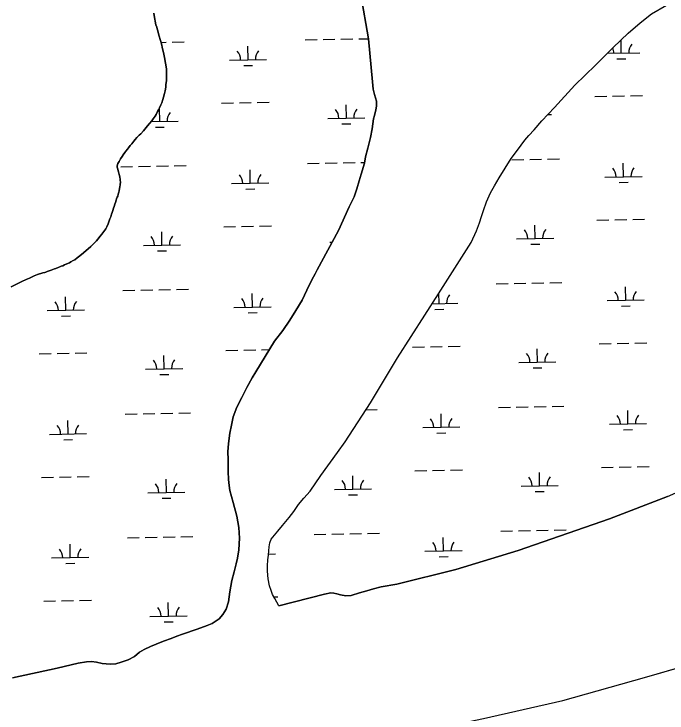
# Model space of a CAD drawing. Extents: x 3914892 to 3953151, y 242587 to 268572.
# Drawn here: x 3946335 to 3948091, y 261125 to 263005 of the extents above; entities that cross this region are included whole.
import ezdxf

# ---------------------------------------------------------------- set-up
doc = ezdxf.new("R2010")
doc.units = 0
doc.layers.add('V-TOPO-SHOR', color=7, linetype='Continuous')
doc.layers.add('V-WETL-SWMP', color=7, linetype='Continuous')

msp = doc.modelspace()

# ---------------------------------------------------------------- linework, layer by layer
at = {"layer": 'V-TOPO-SHOR'}
for points in [[(3947301.8, 262722.9), (3947304.1, 262732), (3947308, 262747.7), (3947309.7, 262757.5), (3947309.8, 262770.7), (3947304.3, 262788.8), (3947301.1, 262802.5), (3947298.8, 262822.4), (3947288.1, 262938.3), (3947267.5, 263057.9)], [(3947047.5, 261412.7), (3947036.7, 261432.7), (3947030.4, 261443.2), (3947026.2, 261454.6), (3947022.5, 261467.3), (3947018.6, 261485.9), (3947016.5, 261506.6), (3947016.6, 261520.6), (3947018, 261536.5), (3947019.6, 261549.4), (3947020.3, 261561.2), (3947021.5, 261571.8), (3947022.9, 261582.6), (3947026.9, 261592.8), (3947035.3, 261602.9), (3947044.2, 261613.8), (3947057.3, 261629.4), (3947074.9, 261650.8), (3947087.3, 261666.9), (3947100.2, 261685.6), (3947114.4, 261702.5), (3947131.5, 261721.3), (3947160.1, 261763.6), (3947205.3, 261825.6), (3947225.8, 261854.3), (3947293.4, 261959.2), (3947366.7, 262080.1), (3947476.3, 262252.4), (3947564, 262390.3), (3947579, 262421.5), (3947586.4, 262443.1), (3947592.4, 262460), (3947597.9, 262476.9), (3947605.9, 262500.2), (3947616.1, 262523.7), (3947626.8, 262543.2), (3947639.3, 262564.1), (3947655.8, 262590.7), (3947671.9, 262616.2), (3947688.6, 262638.7), (3947709, 262665.7), (3947719.8, 262678.3), (3947734, 262693.3), (3947754.5, 262717.8), (3947788.2, 262753.8), (3947843.3, 262813.4), (3947898.3, 262867.7), (3947946.6, 262915), (3947986.9, 262953.8), (3948019.1, 262981.6), (3948049.1, 263005.2), (3948089.3, 263028.6)], [(3946710.8, 263007), (3946711.9, 263000.9), (3946712.7, 262996.3), (3946713.7, 262990.4), (3946714.5, 262986.4), (3946715.9, 262980), (3946716.9, 262976.4), (3946718.8, 262969.4), (3946720.2, 262965), (3946721.8, 262959.7), (3946723.8, 262951.5), (3946725.4, 262945.7), (3946728, 262936.8), (3946729.9, 262930.7), (3946732.4, 262921.4), (3946733.7, 262915.8), (3946735.6, 262907.4), (3946736.7, 262901.5), (3946738.9, 262892.4), (3946740.8, 262883.2), (3946741.9, 262877.3), (3946743.2, 262868.3), (3946744.9, 262856.4), (3946745.4, 262850.1), (3946745.4, 262838.3), (3946745.4, 262831.7), (3946744.8, 262825.4), (3946743.8, 262815.2), (3946743.2, 262808.6), (3946741.4, 262798.3), (3946739.8, 262791.3), (3946737.3, 262781.7), (3946735.4, 262775.5), (3946732.2, 262766.1), (3946729.7, 262760.5), (3946726.1, 262752.3), (3946723.4, 262747.2), (3946721.3, 262742.4), (3946717.4, 262735), (3946714.4, 262730), (3946709.5, 262722.8), (3946705.8, 262718), (3946699.9, 262710.9), (3946694.2, 262704.1), (3946690.7, 262699.5), (3946683.3, 262691.1)], [(3946867.7, 261365.8), (3946887, 261378.4), (3946896.9, 261389.8), (3946905.9, 261404.1), (3946911.8, 261423.6), (3946915.6, 261450.5), (3946921.1, 261480.8), (3946927, 261504.4), (3946932.4, 261526), (3946936.2, 261541.5), (3946939.7, 261563.5), (3946941.3, 261595.3), (3946939.7, 261623.7), (3946933.9, 261654.7), (3946924.1, 261690.7), (3946915.3, 261723), (3946913.4, 261737), (3946912, 261752.5), (3946910.9, 261774.8), (3946910.7, 261806.4), (3946910.1, 261827.2), (3946911.9, 261849.6), (3946915.3, 261877.1), (3946919.9, 261899.1), (3946924.7, 261921.3), (3946934.7, 261947.3), (3946947.5, 261973.2), (3946961.4, 262000), (3946975.9, 262026.3), (3946985.4, 262042.8), (3947035.8, 262124.8), (3947058.3, 262154), (3947077.2, 262181.7), (3947093.3, 262207.3), (3947109.8, 262235.7), (3947122.3, 262262.1), (3947136.4, 262289.8), (3947145, 262305.8), (3947150.3, 262316.6), (3947207.4, 262422.8), (3947236.8, 262486.5), (3947249.4, 262513.2), (3947257.1, 262535.2), (3947263.2, 262556.1), (3947269, 262574.5), (3947277.2, 262603.5), (3947280.7, 262620.5), (3947286.5, 262643.9), (3947293.5, 262672.7), (3947298.3, 262696.4), (3947300, 262710), (3947301.8, 262722.9)], [(3946683.3, 262691.1), (3946675.8, 262683.1), (3946672, 262679.3), (3946665.8, 262672.6), (3946661.2, 262667.7), (3946657.3, 262662.9), (3946651.6, 262655.7), (3946647.7, 262651.2), (3946642.7, 262645.4), (3946640, 262641.3), (3946635.7, 262635.7), (3946633.3, 262632.3), (3946628.9, 262626), (3946626.1, 262622.2), (3946621.6, 262615.6), (3946617.6, 262608.3), (3946614.7, 262603.3), (3946612.7, 262596.5), (3946612.7, 262593), (3946614.1, 262587.5), (3946615.3, 262583.6), (3946616.4, 262580.1), (3946618.1, 262573.7), (3946618.9, 262570.3), (3946619.5, 262565.9), (3946620.3, 262561), (3946620.6, 262557.1), (3946621.2, 262553.4), (3946620.3, 262545.2), (3946619.7, 262540.3), (3946618.8, 262535.5), (3946617.7, 262529.5), (3946616.9, 262525.8), (3946615.6, 262520.5), (3946613.9, 262515.5), (3946612.8, 262512.6), (3946611, 262507.7), (3946609.9, 262504), (3946607.8, 262498), (3946606.3, 262493.9), (3946604.2, 262487.4), (3946602.7, 262483), (3946600.5, 262476.2), (3946599, 262471.5), (3946597.7, 262466.9), (3946595.2, 262459.4), (3946593.2, 262454), (3946590.3, 262445.6), (3946588.4, 262440.6), (3946584.8, 262432.5), (3946581.8, 262427.3), (3946576.9, 262420.1), (3946571.3, 262412.5), (3946567.2, 262407.4), (3946560.9, 262399.8), (3946556.7, 262395.1), (3946550.5, 262388.2), (3946546, 262383.9), (3946541.4, 262379.4), (3946534.5, 262373.2), (3946529.6, 262369), (3946521.8, 262362.4), (3946516.5, 262358.2), (3946509, 262352.3), (3946504.7, 262348.9), (3946498.3, 262344.2), (3946494.1, 262341.6), (3946488.1, 262338.3), (3946484, 262335.8), (3946477.5, 262332.7), (3946471.1, 262330), (3946466.7, 262328.1), (3946462.1, 262326.7), (3946458.2, 262325.2), (3946453.8, 262323.5), (3946447.9, 262320.8), (3946444, 262319.4), (3946435.2, 262316.2), (3946429.8, 262314.1), (3946424.5, 262312.2), (3946421.1, 262310.9), (3946418.3, 262309.7), (3946413, 262308.4), (3946398.5, 262304.4), (3946389.3, 262300.8), (3946376.5, 262294.3), (3946368.1, 262290.6), (3946356.3, 262285.6), (3946345.4, 262280.5), (3946337.9, 262276.3), (3946327.8, 262271)], [(3947047.5, 261412.7), (3947170.4, 261444.8), (3947186.7, 261447.9), (3947194.8, 261447.4), (3947202.9, 261445.2), (3947213.3, 261442.6), (3947227.1, 261439.9), (3947241.5, 261441), (3947264.5, 261447.9), (3947283.6, 261453.5), (3947301.8, 261459), (3947322.3, 261464.6), (3947364.6, 261471.3), (3947523.2, 261510.9), (3947691.1, 261561.5), (3947936.6, 261647.4), (3948092.7, 261707.4), (3948306.5, 261801.2), (3948381.7, 261845.9), (3948456.9, 261886), (3948577.6, 261951), (3948649.7, 261992.8)], [(3947392.5, 261066.9), (3947598, 261109.9), (3947810.7, 261158), (3948030.8, 261220), (3948277.8, 261292), (3948512, 261372.9), (3948663.1, 261438.1)], [(3946331, 261219.5), (3946451.4, 261245.2), (3946507.3, 261258.9), (3946529.9, 261262.4), (3946543.6, 261263.1), (3946556.7, 261261.3), (3946572.5, 261258.1), (3946593.9, 261256), (3946609.2, 261257.5), (3946623.5, 261261.2), (3946642, 261267.5), (3946658.9, 261276.6), (3946672.2, 261288), (3946685.1, 261295.8), (3946702.1, 261303.3), (3946717.8, 261310.2), (3946737, 261318.1), (3946757.4, 261325.2), (3946773, 261331.4), (3946788, 261337.2), (3946827.7, 261350.4), (3946854.6, 261359.9), (3946867.7, 261365.8)]]:
    msp.add_lwpolyline(points, dxfattribs=at)
at = {"layer": 'V-WETL-SWMP'}
for p, q in [((3948019.1, 262981.6), (3948049.1, 263005.2)), ((3947986.9, 262953.8), (3948019.1, 262981.6)), ((3947214.1, 262937.4), (3947246.1, 262938)), ((3947262.1, 262938.3), (3947288, 262938.7)), ((3947946.6, 262915), (3947986.9, 262953.8)), ((3946730.5, 262928.8), (3946744.3, 262929)), ((3946760.3, 262929.3), (3946792.3, 262929.9)), ((3947118.1, 262935.7), (3947150.1, 262936.3)), ((3947166.1, 262936.5), (3947198.1, 262937.1)), ((3947968.1, 262900.1), (3947967.5, 262935.1)), ((3946964.5, 262882.2), (3946963.8, 262918.2)), ((3947898.3, 262867.7), (3947946.6, 262915)), ((3947930.8, 262899.5), (3948018.1, 262901)), ((3946914.5, 262881.3), (3947014.5, 262883.1)), ((3947956.4, 262884.5), (3947980.4, 262884.9)), ((3946952.7, 262866.5), (3946976.7, 262867)), ((3947843.3, 262813.4), (3947898.3, 262867.7)), ((3947788.2, 262753.8), (3947843.3, 262813.4)), ((3947896.8, 262783.4), (3947928.8, 262784)), ((3947944.8, 262784.3), (3947976.8, 262784.8)), ((3947992.8, 262785.1), (3948024.8, 262785.7)), ((3946726.9, 262716), (3946726.3, 262752)), ((3946893.1, 262765.5), (3946925.1, 262766)), ((3946941.1, 262766.3), (3946973.1, 262766.9)), ((3946989.1, 262767.2), (3947021.1, 262767.7)), ((3947228.8, 262725), (3947228.1, 262761)), ((3947754.5, 262717.8), (3947788.2, 262753.8)), ((3947770.4, 262734.7), (3947780.6, 262734.9)), ((3946703.8, 262715.6), (3946776.9, 262716.9)), ((3947178.8, 262724.1), (3947278.7, 262725.9)), ((3947734, 262693.3), (3947754.5, 262717.8)), ((3946715.2, 262700.4), (3946739.2, 262700.8)), ((3947217, 262709.4), (3947241, 262709.8)), ((3947719.8, 262678.3), (3947734, 262693.3)), ((3947709, 262665.7), (3947719.8, 262678.3)), ((3947688.6, 262638.7), (3947709, 262665.7)), ((3947671.9, 262616.2), (3947688.6, 262638.7)), ((3947124.1, 262603.1), (3947156.1, 262603.6)), ((3947172.1, 262603.9), (3947204.1, 262604.5)), ((3947220.1, 262604.8), (3947252.1, 262605.4)), ((3947268.1, 262605.6), (3947277.7, 262605.8)), ((3947655.8, 262590.7), (3947671.9, 262616.2)), ((3947673.9, 262612.9), (3947705.9, 262613.5)), ((3947721.9, 262613.8), (3947753.9, 262614.3)), ((3947769.9, 262614.6), (3947801.9, 262615.2)), ((3947974.1, 262567.5), (3947973.4, 262603.5)), ((3946622.2, 262594.1), (3946654.2, 262594.7)), ((3946670.2, 262594.9), (3946702.2, 262595.5)), ((3946718.2, 262595.8), (3946750.2, 262596.4)), ((3946766.2, 262596.7), (3946798.2, 262597.2)), ((3946970.4, 262549.6), (3946969.8, 262585.6)), ((3947639.3, 262564.1), (3947655.8, 262590.7)), ((3947626.8, 262543.2), (3947639.3, 262564.1)), ((3947924.1, 262566.6), (3948024.1, 262568.4)), ((3946920.4, 262548.7), (3947020.4, 262550.5)), ((3947616.1, 262523.7), (3947626.8, 262543.2)), ((3947962.3, 262551.9), (3947986.3, 262552.3)), ((3946958.7, 262533.9), (3946982.7, 262534.4)), ((3947605.9, 262500.2), (3947616.1, 262523.7)), ((3947597.9, 262476.9), (3947605.9, 262500.2)), ((3947592.4, 262460), (3947597.9, 262476.9)), ((3947586.4, 262443.1), (3947592.4, 262460)), ((3947902.7, 262450.8), (3947934.7, 262451.4)), ((3947950.7, 262451.7), (3947982.7, 262452.2)), ((3947998.7, 262452.5), (3948030.7, 262453.1)), ((3946899.1, 262432.8), (3946931.1, 262433.4)), ((3946947.1, 262433.7), (3946979.1, 262434.3)), ((3946995.1, 262434.6), (3947027.1, 262435.1)), ((3947579, 262421.5), (3947586.4, 262443.1)), ((3947736.5, 262401.4), (3947735.9, 262437.4)), ((3946732.9, 262383.4), (3946732.2, 262419.4)), ((3947564, 262390.3), (3947579, 262421.5)), ((3947686.5, 262400.5), (3947786.5, 262402.3)), ((3946682.9, 262382.5), (3946782.9, 262384.3)), ((3947184.7, 262391.5), (3947190.6, 262391.6)), ((3947476.3, 262252.4), (3947564, 262390.3)), ((3947724.8, 262385.7), (3947748.8, 262386.2)), ((3946721.2, 262367.8), (3946745.2, 262368.2)), ((3947631.9, 262279.4), (3947663.8, 262280)), ((3947679.8, 262280.3), (3947711.8, 262280.9)), ((3947727.8, 262281.1), (3947759.8, 262281.7)), ((3947775.8, 262282), (3947807.8, 262282.6)), ((3946628.2, 262261.5), (3946660.2, 262262)), ((3946676.2, 262262.3), (3946708.2, 262262.9)), ((3946724.2, 262263.2), (3946756.2, 262263.8)), ((3946772.2, 262264), (3946804.2, 262264.6)), ((3947980, 262234.9), (3947979.4, 262270.9)), ((3946474.5, 262208), (3946473.9, 262244)), ((3946976.4, 262216.9), (3946975.7, 262252.9)), ((3947366.7, 262080.1), (3947476.3, 262252.4)), ((3947478.2, 262225.9), (3947477.7, 262254.6)), ((3947459.2, 262225.6), (3947528.2, 262226.8)), ((3947930, 262234), (3948030, 262235.8)), ((3946424.5, 262207.1), (3946524.5, 262208.9)), ((3946926.4, 262216), (3947026.4, 262217.8)), ((3947466.5, 262210.3), (3947490.5, 262210.7)), ((3947968.3, 262219.3), (3947992.3, 262219.7)), ((3946462.8, 262192.3), (3946486.8, 262192.8)), ((3946964.6, 262201.3), (3946988.6, 262201.7)), ((3947454.9, 262110.1), (3947486.8, 262110.6)), ((3947502.8, 262110.9), (3947534.8, 262111.5)), ((3947908.7, 262118.2), (3947940.7, 262118.7)), ((3947956.7, 262119), (3947988.7, 262119.6)), ((3948004.7, 262119.9), (3948036.7, 262120.5)), ((3946403.2, 262091.2), (3946435.2, 262091.8)), ((3946451.2, 262092.1), (3946483.2, 262092.7)), ((3946499.2, 262093), (3946531.2, 262093.5)), ((3946905, 262100.2), (3946937, 262100.8)), ((3946953, 262101.1), (3946985, 262101.6)), ((3947001, 262101.9), (3947022, 262102.3)), ((3947406.9, 262109.2), (3947438.9, 262109.8)), ((3947742.5, 262068.8), (3947741.8, 262104.8)), ((3946738.8, 262050.8), (3946738.2, 262086.8)), ((3947293.4, 261959.2), (3947366.7, 262080.1)), ((3947692.5, 262067.9), (3947792.5, 262069.7)), ((3946688.8, 262049.9), (3946788.8, 262051.7)), ((3946727.1, 262035.2), (3946751.1, 262035.6)), ((3947730.8, 262053.1), (3947754.8, 262053.5)), ((3947225.8, 261854.3), (3947293.4, 261959.2)), ((3947637.8, 261946.8), (3947669.8, 261947.4)), ((3947685.8, 261947.7), (3947717.8, 261948.2)), ((3947733.8, 261948.5), (3947765.8, 261949.1)), ((3947781.8, 261949.4), (3947813.8, 261949.9)), ((3946634.1, 261928.8), (3946666.1, 261929.4)), ((3946682.1, 261929.7), (3946714.1, 261930.3)), ((3946730.1, 261930.6), (3946762.1, 261931.1)), ((3946778.1, 261931.4), (3946810.1, 261932)), ((3947281.3, 261940.4), (3947311.9, 261941)), ((3947484.1, 261893.3), (3947483.5, 261929.3)), ((3947986, 261902.3), (3947985.3, 261938.3)), ((3946480.5, 261875.3), (3946479.8, 261911.3)), ((3947434.2, 261892.4), (3947534.1, 261894.2)), ((3947936, 261901.4), (3948036, 261903.2)), ((3947974.2, 261886.6), (3947998.2, 261887.1)), ((3946430.5, 261874.4), (3946530.5, 261876.2)), ((3947472.4, 261877.7), (3947496.4, 261878.1)), ((3946468.8, 261859.7), (3946492.8, 261860.1)), ((3947205.2, 261825.6), (3947225.8, 261854.3)), ((3947160.1, 261763.6), (3947205.2, 261825.6)), ((3947412.8, 261776.6), (3947444.8, 261777.1)), ((3947460.8, 261777.4), (3947492.8, 261778)), ((3947508.8, 261778.3), (3947540.8, 261778.9)), ((3947748.4, 261736.1), (3947747.8, 261772.1)), ((3947914.6, 261785.6), (3947946.6, 261786.1)), ((3947962.6, 261786.4), (3947994.6, 261787)), ((3948010.6, 261787.3), (3948042.6, 261787.8)), ((3946409.2, 261758.6), (3946441.2, 261759.2)), ((3946457.1, 261759.5), (3946489.1, 261760)), ((3946505.1, 261760.3), (3946537.1, 261760.9)), ((3946744.8, 261718.2), (3946744.1, 261754.2)), ((3946911, 261767.6), (3946911.2, 261767.6)), ((3947131.5, 261721.3), (3947160.1, 261763.6)), ((3947246.6, 261727.2), (3947246, 261763.2)), ((3947698.4, 261735.2), (3947798.4, 261737)), ((3946694.8, 261717.3), (3946794.8, 261719.1)), ((3947114.4, 261702.5), (3947131.5, 261721.3)), ((3947196.6, 261726.3), (3947296.6, 261728.1)), ((3947736.7, 261720.5), (3947760.7, 261720.9)), ((3946733.1, 261702.5), (3946757.1, 261703)), ((3947100.2, 261685.6), (3947114.4, 261702.5)), ((3947234.9, 261711.5), (3947258.9, 261711.9)), ((3948092.7, 261707.4), (3947936.6, 261647.4)), ((3947087.3, 261666.9), (3947100.2, 261685.6)), ((3947074.9, 261650.8), (3947087.3, 261666.9)), ((3947057.3, 261629.4), (3947074.9, 261650.8)), ((3947936.6, 261647.4), (3947691.1, 261561.5)), ((3947044.2, 261613.8), (3947057.3, 261629.4)), ((3947026.9, 261592.8), (3947035.3, 261602.9)), ((3947035.3, 261602.9), (3947044.2, 261613.8)), ((3947141.9, 261605.2), (3947173.9, 261605.8)), ((3947189.9, 261606.1), (3947221.9, 261606.6)), ((3947237.9, 261606.9), (3947269.9, 261607.5)), ((3947285.9, 261607.8), (3947317.9, 261608.3)), ((3947643.8, 261614.2), (3947675.7, 261614.7)), ((3947691.7, 261615), (3947723.7, 261615.6)), ((3947739.7, 261615.9), (3947771.7, 261616.5)), ((3947787.7, 261616.8), (3947819.7, 261617.3)), ((3946640.1, 261596.2), (3946672.1, 261596.8)), ((3946688.1, 261597.1), (3946720.1, 261597.7)), ((3946736.1, 261597.9), (3946768.1, 261598.5)), ((3946784.1, 261598.8), (3946816.1, 261599.4)), ((3947022.9, 261582.6), (3947026.9, 261592.8)), ((3947490.1, 261560.7), (3947489.5, 261596.7)), ((3946486.4, 261542.7), (3946485.8, 261578.7)), ((3947020.3, 261561.2), (3947021.5, 261571.8)), ((3947021.5, 261571.8), (3947022.9, 261582.6)), ((3947018, 261536.5), (3947019.6, 261549.4)), ((3947019.6, 261549.4), (3947020.3, 261561.2)), ((3947019.7, 261552.3), (3947038.3, 261552.6)), ((3947440.1, 261559.8), (3947540.1, 261561.6)), ((3947691.1, 261561.5), (3947523.2, 261510.9)), ((3946436.4, 261541.8), (3946536.4, 261543.6)), ((3946474.7, 261527.1), (3946498.7, 261527.5)), ((3947016.6, 261520.6), (3947018, 261536.5)), ((3947478.4, 261545), (3947502.4, 261545.5)), ((3947016.5, 261506.6), (3947016.6, 261520.6)), ((3947523.2, 261510.9), (3947364.6, 261471.3)), ((3947018.6, 261485.9), (3947016.5, 261506.6)), ((3947022.5, 261467.3), (3947018.6, 261485.9)), ((3947364.6, 261471.3), (3947322.3, 261464.6)), ((3947026.2, 261454.6), (3947022.5, 261467.3)), ((3947030.4, 261443.2), (3947026.2, 261454.6)), ((3947283.6, 261453.5), (3947264.5, 261447.9)), ((3947301.8, 261459), (3947283.6, 261453.5)), ((3947322.3, 261464.6), (3947301.8, 261459)), ((3947036.7, 261432.7), (3947030.4, 261443.2)), ((3947034.1, 261437.1), (3947044.9, 261437.3)), ((3947170.4, 261444.8), (3947047.5, 261412.7)), ((3947186.7, 261447.9), (3947170.4, 261444.8)), ((3947194.8, 261447.4), (3947186.7, 261447.9)), ((3947202.9, 261445.2), (3947194.8, 261447.4)), ((3947213.3, 261442.6), (3947202.9, 261445.2)), ((3947227.1, 261439.9), (3947213.3, 261442.6)), ((3947241.5, 261441.1), (3947227.1, 261439.9)), ((3947264.5, 261447.9), (3947241.5, 261441.1)), ((3946415.1, 261426), (3946447.1, 261426.6)), ((3946463.1, 261426.9), (3946495.1, 261427.4)), ((3946511.1, 261427.7), (3946543.1, 261428.3)), ((3946750.7, 261385.6), (3946750.1, 261421.6)), ((3947047.5, 261412.7), (3947036.7, 261432.7)), ((3946700.7, 261384.7), (3946800.7, 261386.5)), ((3946739, 261369.9), (3946763, 261370.3)), ((3948030.8, 261220), (3948277.8, 261292)), ((3947810.7, 261158), (3948030.8, 261220)), ((3947598, 261109.9), (3947810.7, 261158))]:
    msp.add_line(p, q, dxfattribs=at)
for points in [[(3947267.5, 263057.9), (3947288.1, 262938.3), (3947298.8, 262822.4), (3947301.1, 262802.5), (3947304.3, 262788.8), (3947309.8, 262770.7), (3947309.7, 262757.5), (3947308, 262747.7), (3947304.1, 262732), (3947301.8, 262722.9), (3947300, 262710), (3947298.3, 262696.4), (3947293.5, 262672.7), (3947286.5, 262643.9), (3947280.7, 262620.5), (3947277.2, 262603.5), (3947269, 262574.5), (3947263.2, 262556.1), (3947257.1, 262535.2), (3947249.4, 262513.2), (3947236.8, 262486.5), (3947207.4, 262422.8), (3947150.3, 262316.6), (3947145, 262305.8), (3947136.4, 262289.8)], [(3946665.8, 262672.6), (3946672, 262679.3), (3946675.8, 262683.1), (3946683.3, 262691.1), (3946690.7, 262699.5), (3946694.2, 262704.1), (3946699.9, 262710.9), (3946705.8, 262718), (3946709.5, 262722.8), (3946714.4, 262730), (3946717.4, 262735), (3946721.3, 262742.4), (3946723.4, 262747.2), (3946726.1, 262752.3), (3946729.7, 262760.5), (3946732.2, 262766.1), (3946735.4, 262775.5), (3946737.3, 262781.7), (3946739.8, 262791.3), (3946741.4, 262798.3), (3946743.2, 262808.6), (3946743.8, 262815.2), (3946744.8, 262825.4), (3946745.4, 262831.7), (3946745.4, 262838.3), (3946745.4, 262850.1), (3946744.9, 262856.4), (3946743.2, 262868.3), (3946741.9, 262877.3), (3946740.8, 262883.2), (3946738.9, 262892.4), (3946736.7, 262901.5), (3946735.6, 262907.4), (3946733.7, 262915.8), (3946732.4, 262921.4), (3946729.9, 262930.7), (3946728, 262936.8), (3946725.4, 262945.7), (3946723.8, 262951.5), (3946721.8, 262959.7), (3946720.2, 262965), (3946718.8, 262969.4), (3946716.9, 262976.4), (3946715.9, 262980), (3946714.5, 262986.4), (3946713.7, 262990.4), (3946712.7, 262996.3), (3946711.9, 263000.9), (3946710.8, 263007)], [(3946327.8, 262271), (3946337.9, 262276.3), (3946345.4, 262280.5), (3946356.3, 262285.6), (3946368.1, 262290.6), (3946376.5, 262294.3), (3946389.3, 262300.8), (3946398.5, 262304.4), (3946413, 262308.4), (3946418.3, 262309.7), (3946421.1, 262310.9), (3946424.5, 262312.2), (3946429.8, 262314.1), (3946435.2, 262316.2), (3946444, 262319.4), (3946447.9, 262320.8), (3946453.8, 262323.5), (3946458.2, 262325.2), (3946462.1, 262326.7), (3946466.7, 262328.1), (3946471.1, 262330), (3946477.5, 262332.7), (3946484, 262335.8), (3946488.1, 262338.3), (3946494.1, 262341.6), (3946498.3, 262344.2), (3946504.7, 262348.9), (3946509, 262352.3), (3946516.5, 262358.2), (3946521.8, 262362.4), (3946529.6, 262369), (3946534.5, 262373.2), (3946541.4, 262379.4), (3946546, 262383.9), (3946550.5, 262388.2), (3946556.7, 262395.1), (3946560.9, 262399.8), (3946567.2, 262407.4), (3946571.3, 262412.5), (3946576.9, 262420.1), (3946581.8, 262427.3), (3946584.8, 262432.5), (3946588.4, 262440.6), (3946590.3, 262445.6), (3946593.2, 262454), (3946595.2, 262459.4), (3946597.7, 262466.9), (3946599, 262471.5), (3946600.5, 262476.2), (3946602.7, 262483), (3946604.2, 262487.4), (3946606.3, 262493.9), (3946607.8, 262498), (3946609.9, 262504), (3946611, 262507.7), (3946612.8, 262512.6), (3946613.9, 262515.5), (3946615.6, 262520.5), (3946616.9, 262525.8), (3946617.7, 262529.5), (3946618.8, 262535.5), (3946619.7, 262540.3), (3946620.3, 262545.2), (3946621.2, 262553.4), (3946620.6, 262557.1), (3946620.3, 262561), (3946619.5, 262565.9), (3946618.9, 262570.3), (3946618.1, 262573.7), (3946616.4, 262580.1), (3946615.3, 262583.6), (3946614.1, 262587.5), (3946612.7, 262593), (3946612.7, 262596.5), (3946614.7, 262603.3), (3946617.6, 262608.3), (3946621.6, 262615.6), (3946626.1, 262622.2), (3946628.9, 262626), (3946633.3, 262632.3), (3946635.7, 262635.7), (3946640, 262641.3), (3946642.7, 262645.4), (3946647.7, 262651.2), (3946651.6, 262655.7), (3946657.3, 262662.9), (3946661.2, 262667.7), (3946665.8, 262672.6)], [(3947136.4, 262289.8), (3947122.3, 262262.1), (3947109.8, 262235.7), (3947093.3, 262207.3), (3947077.2, 262181.7), (3947058.3, 262154), (3947035.8, 262124.8), (3946985.4, 262042.8), (3946975.9, 262026.3), (3946961.4, 262000), (3946947.5, 261973.2), (3946934.7, 261947.3), (3946924.7, 261921.3), (3946919.9, 261899.1), (3946915.3, 261877.1), (3946911.9, 261849.6), (3946910.1, 261827.2), (3946910.7, 261806.5), (3946910.9, 261774.8), (3946912, 261752.5), (3946913.4, 261737), (3946915.3, 261723), (3946924.1, 261690.7), (3946933.9, 261654.7), (3946939.7, 261623.7), (3946941.3, 261595.3), (3946939.7, 261563.5), (3946936.2, 261541.5), (3946932.4, 261526), (3946927, 261504.4), (3946921.1, 261480.9), (3946915.6, 261450.5), (3946911.8, 261423.6), (3946905.9, 261404.1), (3946896.9, 261389.8), (3946887, 261378.4), (3946867.7, 261365.8), (3946854.6, 261359.9), (3946827.7, 261350.4), (3946788, 261337.2), (3946773, 261331.4), (3946757.4, 261325.2), (3946737, 261318.1), (3946717.8, 261310.2), (3946702.1, 261303.3), (3946685.1, 261295.8), (3946672.2, 261288), (3946658.9, 261276.6), (3946642, 261267.5), (3946623.5, 261261.2), (3946609.2, 261257.5), (3946593.9, 261256), (3946572.5, 261258.1), (3946556.7, 261261.3), (3946543.6, 261263.1), (3946529.9, 261262.4), (3946507.3, 261258.9), (3946451.4, 261245.2), (3946331, 261219.5)]]:
    msp.add_lwpolyline(points, dxfattribs=at)
for centre, start, end in [((3948023.3, 262901.6), 140.2532, 181.7968), ((3946909.2, 262881.7), 0.2532, 41.7968), ((3947019.7, 262883.6), 140.2532, 181.7968), ((3947912.9, 262899.6), 0.2532, 23.4103), ((3946782.2, 262717.5), 140.2532, 181.7968), ((3947173.5, 262724.5), 0.2532, 41.7968), ((3947284, 262726.5), 140.2532, 181.7968), ((3946671.7, 262715.5), 0.2532, 6.0358), ((3947918.8, 262567), 0.2532, 41.7968), ((3948029.3, 262569), 140.2532, 181.7968), ((3946915.2, 262549.1), 0.2532, 41.7968), ((3947025.6, 262551), 140.2532, 181.7968), ((3947681.3, 262400.9), 0.2532, 41.7968), ((3947791.8, 262402.8), 140.2532, 181.7968), ((3946677.6, 262382.9), 0.2532, 41.7968), ((3946788.1, 262384.9), 140.2532, 181.7968), ((3947533.4, 262227.4), 140.2532, 181.7968), ((3947924.8, 262234.4), 0.2532, 41.7968), ((3948035.2, 262236.4), 140.2532, 181.7968), ((3946419.3, 262207.5), 0.2532, 41.7968), ((3946529.8, 262209.4), 140.2532, 181.7968), ((3946921.1, 262216.4), 0.2532, 41.7968), ((3947031.6, 262218.4), 140.2532, 181.7968), ((3947687.2, 262068.2), 0.2532, 41.7968), ((3947797.7, 262070.2), 140.2532, 181.7968), ((3946683.6, 262050.3), 0.2532, 41.7968), ((3946794.1, 262052.3), 140.2532, 181.7968), ((3947930.7, 261901.8), 0.2532, 41.7968), ((3948041.2, 261903.7), 140.2532, 181.7968), ((3947428.9, 261892.8), 0.2532, 41.7968), ((3947539.4, 261894.8), 140.2532, 181.7968), ((3946425.2, 261874.8), 0.2532, 41.7968), ((3946535.7, 261876.8), 140.2532, 181.7968), ((3947693.2, 261735.6), 0.2532, 41.7968), ((3947803.7, 261737.6), 140.2532, 181.7968), ((3946689.5, 261717.7), 0.2532, 41.7968), ((3946800, 261719.6), 140.2532, 181.7968), ((3947191.4, 261726.6), 0.2532, 41.7968), ((3947301.8, 261728.6), 140.2532, 181.7968), ((3947545.3, 261562.1), 140.2532, 181.7968), ((3946431.2, 261542.2), 0.2532, 41.7968), ((3946541.7, 261544.2), 140.2532, 181.7968), ((3947434.9, 261560.2), 0.2532, 41.7968), ((3946695.5, 261385), 0.2532, 41.7968), ((3946806, 261387), 140.2532, 181.7968)]:
    msp.add_arc(centre, 35.2, start, end, dxfattribs=at)

doc.saveas('drawing.dxf')
